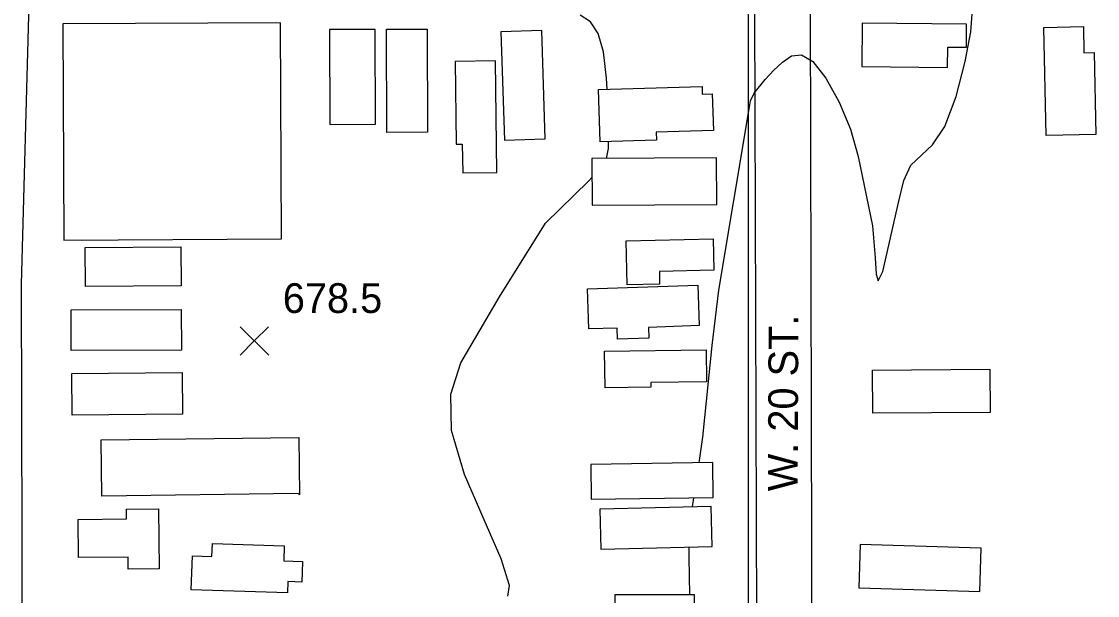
# Model space of a CAD drawing. Extents: x 79600 to 91800, y 75600 to 84400.
# Drawn here: x 84333 to 84876, y 83309 to 83599 of the extents above; entities that cross this region are included whole.
import ezdxf

# ---------------------------------------------------------------- set-up
doc = ezdxf.new("R2010")
doc.units = 0
for name, color, linetype in [('084-085$0$BLDG', 7, 'Continuous'), ('084-085$0$INTER', 7, 'Continuous'), ('084-085$0$ROAD', 7, 'Continuous'), ('084-085$0$ROAD-NAME', 7, 'Continuous'), ('084-085$0$SPOTMARK', 7, 'Continuous'), ('084-085$0$SPOTS', 7, 'Continuous'), ('084-090$0$TI_BORDER', 7, 'Continuous')]:
    doc.layers.add(name, color=color, linetype=linetype)

# ---------------------------------------------------------------- blocks, each defined once
blk = doc.blocks.new('084-085$0$SPOTX')
at = {"layer": '084-085$0$SPOTMARK'}
for p, q in [((-0.37, 0.358), (0.351, -0.358)), ((-0.012, 0), (0.347, 0.358)), ((-0.012, 0), (-0.37, -0.358))]:
    blk.add_line(p, q, dxfattribs=at)

msp = doc.modelspace()

# ---------------------------------------------------------------- linework, layer by layer
at = {"layer": '084-085$0$BLDG'}
for points in [[(84354.33, 83488.79), (84464.25, 83489.41), (84463.64, 83598.47), (84353.72, 83597.86)], [(84488.45, 83595.02), (84488.62, 83547.16), (84511.7, 83547.24), (84511.53, 83595.1)], [(84537.77, 83595.22), (84537.98, 83543.19), (84517.45, 83543.11), (84517.24, 83595.13)], [(84597.44, 83539.83), (84595.65, 83594.61), (84575.01, 83593.94), (84576.8, 83539.15)], [(84800.64, 83586.16), (84810.07, 83586.05), (84810.21, 83597.71), (84757.52, 83598.32), (84757.27, 83576.38), (84800.52, 83575.88)], [(84869.16, 83596.5), (84869.44, 83583.31), (84874.53, 83583.42), (84875.4, 83542.1), (84850.32, 83541.57), (84849.16, 83596.08)], [(84551.85, 83578.94), (84552.38, 83537.13), (84555.54, 83537.17), (84555.73, 83522.71), (84572.92, 83522.93), (84572.21, 83579.2)], [(84676.72, 83562.4), (84681.79, 83562.55), (84682.36, 83544.13), (84653.41, 83543.24), (84653.53, 83539.21), (84625.08, 83538.34), (84624.27, 83564.71), (84676.6, 83566.32)], [(84683.87, 83530.33), (84620.89, 83529.86), (84621.07, 83506.32), (84684.05, 83506.8)], [(84413.59, 83465.6), (84365.28, 83465.28), (84365.15, 83484.96), (84413.46, 83485.28)], [(84682.54, 83473.56), (84655.05, 83472.99), (84655.18, 83466.46), (84638.75, 83466.12), (84638.29, 83488.43), (84682.21, 83489.33)], [(84675.2, 83445.58), (84649.51, 83444.7), (84649.69, 83439.26), (84633.95, 83438.71), (84633.76, 83444.4), (84619.42, 83443.91), (84618.72, 83464.16), (84674.5, 83466.07)], [(84413.73, 83433.25), (84358.07, 83433.01), (84357.98, 83453.55), (84413.64, 83453.79)], [(84678.82, 83417.24), (84650.77, 83416.87), (84650.8, 83414.48), (84627.59, 83414.18), (84627.35, 83432.74), (84678.61, 83433.4)], [(84414.26, 83400.99), (84358.53, 83400.44), (84358.32, 83421.44), (84414.05, 83421.99)], [(84762.68, 83423.2), (84821.87, 83423.63), (84822.03, 83401.78), (84762.84, 83401.35)], [(84473.3, 83360.16), (84472.63, 83360.81), (84373.49, 83359.53), (84373.12, 83387.93), (84472.92, 83389.22)], [(84682.01, 83376.46), (84620.42, 83375.55), (84620.68, 83357.96), (84682.27, 83358.87)], [(84681.28, 83354.31), (84624.94, 83352.97), (84625.42, 83332.83), (84681.76, 83334.17)], [(84385.93, 83348.07), (84385.88, 83353.01), (84402.07, 83353.17), (84402.37, 83322.91), (84386.87, 83322.76), (84386.81, 83328.78), (84361.79, 83328.53), (84361.6, 83347.83)], [(84429.11, 83329.06), (84429.34, 83335.7), (84465.63, 83334.47), (84465.37, 83326.83), (84474.88, 83326.51), (84474.53, 83316.21), (84467.38, 83316.45), (84467.18, 83310.68), (84418.65, 83312.33), (84419.23, 83329.39)], [(84817.52, 83333.26), (84756.41, 83335.12), (84755.74, 83313.29), (84816.86, 83311.42)], [(84632.59, 83299.52), (84623.84, 83299.53), (84623.82, 83285.55), (84672.7, 83285.47), (84672.74, 83309.69), (84632.61, 83309.75)]]:
    msp.add_lwpolyline(points, close=True, dxfattribs=at)
at = {"layer": '084-085$0$INTER'}
msp.add_line((84671.84, 83354.08), (84672.53, 83358.73), dxfattribs=at)
for points in [[(84628.72, 83564.85), (84628.42, 83570.52), (84626.85, 83583.71), (84624.22, 83593.04), (84620.35, 83598.89), (84615.1, 83602.35)], [(84675.15, 83376.36), (84677.07, 83389.33), (84681.65, 83435.61), (84685.12, 83463.48), (84700.09, 83552.96), (84701.06, 83559.01), (84702.97, 83562.91), (84708.5, 83569.88), (84712.67, 83574.37), (84717.21, 83578.61), (84721.82, 83581.72), (84726.77, 83582.32), (84732.48, 83578.88), (84739.11, 83570.47), (84745.83, 83558.43), (84751.55, 83544.67), (84755.48, 83530.96), (84762.65, 83495.88), (84763.98, 83479.89), (84764.45, 83471.54), (84765.6, 83468.21), (84767.85, 83472.86), (84776.01, 83508.39), (84778.53, 83518.78), (84782, 83526.54), (84792.97, 83536.89), (84799.2, 83546.03), (84804.93, 83561.2), (84809.51, 83578.84), (84812.32, 83593.92), (84812.92, 83602.7)], [(84628.31, 83529.91), (84629.41, 83535.04), (84629.38, 83538.47)], [(84578.56, 83309), (84579.36, 83314.41), (84575.21, 83327.94), (84566.49, 83347.6), (84556.71, 83370.54), (84550.06, 83392.67), (84549.72, 83410.99), (84554.87, 83426.86), (84574.32, 83460.1), (84597.49, 83497.31), (84619.38, 83518.62), (84620.96, 83520.3)], [(84670.43, 83309.69), (84670.01, 83328.56), (84670.16, 83333.89)]]:
    msp.add_lwpolyline(points, dxfattribs=at)
at = {"layer": '084-085$0$ROAD'}
for points in [[(84333.65, 83207.52), (84332.94, 83466.58), (84336.79, 83608.19)], [(84703.03, 83604.4), (84704.45, 83195.29), (84732.39, 83195.72), (84731.28, 83605.45)]]:
    msp.add_lwpolyline(points, dxfattribs=at)
at = {"layer": '084-090$0$TI_BORDER'}
msp.add_lwpolyline([(84700, 84300), (91700, 84300), (91700, 79700), (84700, 79700)], close=True, dxfattribs=at)

# ---------------------------------------------------------------- block references
at = {"layer": '084-085$0$SPOTS', "xscale": 20, "yscale": 20}
msp.add_blockref('084-085$0$SPOTX', (84450.74, 83437.85), dxfattribs=at)

# ---------------------------------------------------------------- texts
at = {"layer": '084-085$0$ROAD-NAME'}
msp.add_text('W. 20 ST.', height=15, rotation=89.7954, dxfattribs=at).set_placement((84724.9, 83361.97))
at = {"layer": '084-085$0$SPOTS'}
msp.add_text('678.5', height=15, dxfattribs=at).set_placement((84464.88, 83451.99))

doc.saveas('drawing.dxf')
